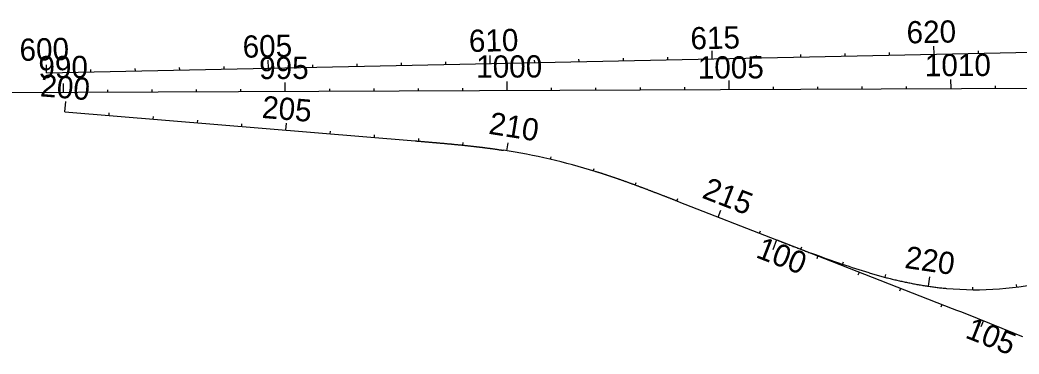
# Model space of a CAD drawing. Extents: x 448091 to 665917, y 1461380 to 1587607.
# Drawn here: x 578747 to 580998, y 1496292 to 1497044 of the extents above; entities that cross this region are included whole.
import ezdxf

# ---------------------------------------------------------------- set-up
doc = ezdxf.new("R2010")
doc.units = 0
doc.layers.add('TextShtNo', color=7, linetype='Continuous')
doc.layers.add('TextTitle', color=7, linetype='Continuous')

msp = doc.modelspace()

# ---------------------------------------------------------------- linework, layer by layer
at = {"layer": 'TextShtNo'}
for p, q in [((578806.9, 1496924.9), (581026.7, 1496971.6)), ((577346.6, 1496874.7), (593639.2, 1496944.8)), ((578848, 1496837.1), (579637.3, 1496771.7)), ((580231.2, 1496634.7), (580451.6, 1496549)), ((580451.9, 1496548.9), (580847.7, 1496394.6))]:
    msp.add_line(p, q, dxfattribs=at)
msp.add_lwpolyline([(580847.7, 1496394.6), (580857.1, 1496391), (580866.4, 1496387.4), (580875.7, 1496383.7), (580885, 1496380.1), (580894.3, 1496376.5), (580903.6, 1496372.8), (580912.9, 1496369.1), (580922.2, 1496365.5), (580931.5, 1496361.8), (580940.8, 1496358), (580950.1, 1496354.3), (580959.3, 1496350.5), (580968.6, 1496346.7), (580977.8, 1496342.9), (580987.1, 1496339.1), (580996.3, 1496335.2), (581005.5, 1496331.3)], dxfattribs=at)
for centre, radius, start, end in [((579618.5, 1495334.8), 1432.4, 72.7538, 81.2607), ((580900.4, 1497152.9), 716.2, 264.7538, 302.6855)]:
    msp.add_arc(centre, radius, start, end, dxfattribs=at)
for points in [[(579637.3, 1496771.7), (579640, 1496771.5), (579642.7, 1496771.2), (579645.4, 1496771), (579648.1, 1496770.8), (579650.8, 1496770.6), (579653.5, 1496770.3), (579656.2, 1496770.1), (579658.9, 1496769.9), (579661.6, 1496769.7), (579664.3, 1496769.4), (579667, 1496769.2), (579669.7, 1496769), (579672.3, 1496768.8), (579675, 1496768.5), (579677.7, 1496768.3), (579680.4, 1496768.1), (579683.1, 1496767.8), (579685.8, 1496767.6), (579688.5, 1496767.4), (579691.2, 1496767.1), (579693.9, 1496766.9), (579696.6, 1496766.7), (579699.3, 1496766.4), (579702, 1496766.2), (579704.7, 1496765.9), (579707.3, 1496765.7), (579710, 1496765.4), (579712.7, 1496765.2), (579715.4, 1496764.9), (579718.1, 1496764.7), (579720.8, 1496764.4), (579723.5, 1496764.2), (579726.2, 1496763.9), (579728.9, 1496763.6), (579731.6, 1496763.4), (579734.3, 1496763.1), (579736.9, 1496762.9), (579739.6, 1496762.6), (579742.3, 1496762.3), (579745, 1496762), (579747.7, 1496761.7), (579750.4, 1496761.5), (579753.1, 1496761.2), (579755.8, 1496760.9), (579758.4, 1496760.6), (579761.1, 1496760.3), (579763.8, 1496760), (579766.5, 1496759.7), (579769.2, 1496759.4), (579771.9, 1496759.1), (579774.6, 1496758.8), (579777.2, 1496758.5), (579779.9, 1496758.2), (579782.6, 1496757.8), (579785.3, 1496757.5), (579788, 1496757.2), (579790.7, 1496756.8), (579793.3, 1496756.5), (579796, 1496756.2), (579798.7, 1496755.8), (579801.4, 1496755.5), (579804.1, 1496755.1), (579806.7, 1496754.8), (579809.4, 1496754.4), (579812.1, 1496754), (579814.8, 1496753.7), (579817.4, 1496753.3), (579820.1, 1496752.9), (579822.8, 1496752.5), (579825.5, 1496752.1), (579828.1, 1496751.7), (579830.8, 1496751.4), (579833.5, 1496750.9), (579836.2, 1496750.5)], [(580231.2, 1496634.7), (580228.7, 1496635.6), (580226.2, 1496636.6), (580223.6, 1496637.6), (580221.1, 1496638.6), (580218.6, 1496639.6), (580216.1, 1496640.5), (580213.6, 1496641.5), (580211.1, 1496642.5), (580208.5, 1496643.5), (580206, 1496644.4), (580203.5, 1496645.4), (580201, 1496646.4), (580198.4, 1496647.4), (580195.9, 1496648.3), (580193.4, 1496649.3), (580190.9, 1496650.3), (580188.4, 1496651.3), (580185.8, 1496652.2), (580183.3, 1496653.2), (580180.8, 1496654.2), (580178.3, 1496655.1), (580175.7, 1496656.1), (580173.2, 1496657.1), (580170.7, 1496658), (580168.2, 1496659), (580165.6, 1496659.9), (580163.1, 1496660.9), (580160.6, 1496661.9), (580158.1, 1496662.8), (580155.5, 1496663.8), (580153, 1496664.7), (580150.5, 1496665.7), (580147.9, 1496666.6), (580145.4, 1496667.5), (580142.9, 1496668.5), (580140.3, 1496669.4), (580137.8, 1496670.4), (580135.3, 1496671.3), (580132.7, 1496672.2), (580130.2, 1496673.2), (580127.6, 1496674.1), (580125.1, 1496675), (580122.6, 1496675.9), (580120, 1496676.8), (580117.5, 1496677.8), (580114.9, 1496678.7), (580112.4, 1496679.6), (580109.8, 1496680.5), (580107.3, 1496681.4), (580104.7, 1496682.3), (580102.2, 1496683.2), (580099.6, 1496684.1), (580097.1, 1496685), (580094.5, 1496685.9), (580092, 1496686.7), (580089.4, 1496687.6), (580086.9, 1496688.5), (580084.3, 1496689.4), (580081.8, 1496690.2), (580079.2, 1496691.1), (580076.6, 1496692), (580074.1, 1496692.8), (580071.5, 1496693.7), (580068.9, 1496694.5), (580066.4, 1496695.4), (580063.8, 1496696.2), (580061.2, 1496697), (580058.7, 1496697.9), (580056.1, 1496698.7), (580053.5, 1496699.5), (580050.9, 1496700.3), (580048.4, 1496701.2), (580045.8, 1496702), (580043.2, 1496702.8)], [(580451.6, 1496549), (580456.7, 1496547), (580461.7, 1496545.1), (580466.7, 1496543.1), (580471.8, 1496541.1), (580476.8, 1496539.2), (580481.9, 1496537.2), (580486.9, 1496535.3), (580491.9, 1496533.3), (580497, 1496531.4), (580502, 1496529.5), (580507.1, 1496527.5), (580512.1, 1496525.6), (580517.2, 1496523.7), (580522.2, 1496521.8), (580527.3, 1496519.9), (580531.4, 1496518.3)], [(580660, 1496474.7), (580600.4, 1496493.6), (580531.4, 1496518.3)], [(580660, 1496474.7), (580660.3, 1496474.6), (580665.5, 1496473.1), (580670.7, 1496471.6), (580675.9, 1496470.2), (580681.1, 1496468.7), (580686.3, 1496467.3), (580691.6, 1496465.9), (580696.8, 1496464.5), (580702, 1496463.2), (580707.3, 1496461.9), (580712.5, 1496460.6), (580717.8, 1496459.3), (580723, 1496458.1), (580728.3, 1496456.9), (580733.6, 1496455.7), (580738.9, 1496454.6), (580744.1, 1496453.5), (580749.4, 1496452.4), (580754.7, 1496451.3), (580760.1, 1496450.3), (580765.4, 1496449.3), (580770.7, 1496448.3), (580776, 1496447.4), (580781.3, 1496446.5), (580786.7, 1496445.7), (580792, 1496444.9), (580797.4, 1496444.1), (580802.7, 1496443.3), (580808.1, 1496442.6), (580813.5, 1496442), (580818.8, 1496441.3), (580824.2, 1496440.7), (580829.6, 1496440.2), (580834.9, 1496439.7)]]:
    msp.add_spline(points, degree=3, dxfattribs=at)
at = {"layer": 'TextTitle'}
for p, q in [((580306.6, 1496956.5), (580306.2, 1496974.5)), ((580806.5, 1496967), (580806.1, 1496985)), ((580906.4, 1496969.1), (580906.3, 1496974.6)), ((579306.8, 1496935.5), (579306.4, 1496953.5)), ((579806.7, 1496946), (579806.3, 1496964)), ((579906.7, 1496948.1), (579906.5, 1496953.6)), ((580006.6, 1496950.2), (580006.5, 1496955.7)), ((580106.6, 1496952.3), (580106.5, 1496957.8)), ((580206.6, 1496954.4), (580206.5, 1496959.9)), ((580406.5, 1496958.6), (580406.4, 1496964.1)), ((580506.5, 1496960.7), (580506.4, 1496966.2)), ((580606.5, 1496962.8), (580606.4, 1496968.3)), ((580706.5, 1496964.9), (580706.4, 1496970.4)), ((578806.9, 1496924.9), (578806.5, 1496943)), ((578906.9, 1496927), (578906.8, 1496932.6)), ((579006.9, 1496929.1), (579006.7, 1496934.7)), ((579106.8, 1496931.3), (579106.7, 1496936.8)), ((579206.8, 1496933.4), (579206.7, 1496938.9)), ((579406.8, 1496937.6), (579406.6, 1496943.1)), ((579506.7, 1496939.7), (579506.6, 1496945.2)), ((579606.7, 1496941.8), (579606.6, 1496947.3)), ((579706.7, 1496943.9), (579706.6, 1496949.4)), ((579844.8, 1496885.4), (579844.7, 1496905.4)), ((580344.8, 1496887.6), (580344.7, 1496907.6)), ((580844.8, 1496889.8), (580844.7, 1496909.8)), ((578844.8, 1496881.1), (578844.8, 1496901.1)), ((578944.8, 1496881.6), (578944.8, 1496886.6)), ((579044.8, 1496882), (579044.8, 1496887)), ((579144.8, 1496882.4), (579144.8, 1496887.4)), ((579244.8, 1496882.9), (579244.8, 1496887.9)), ((579344.8, 1496883.3), (579344.8, 1496903.3)), ((579444.8, 1496883.7), (579444.8, 1496888.7)), ((579544.8, 1496884.2), (579544.8, 1496889.2)), ((579644.8, 1496884.6), (579644.8, 1496889.6)), ((579744.8, 1496885), (579744.8, 1496890)), ((579944.8, 1496885.9), (579944.8, 1496890.9)), ((580044.8, 1496886.3), (580044.8, 1496891.3)), ((580144.8, 1496886.7), (580144.8, 1496891.7)), ((580244.8, 1496887.2), (580244.8, 1496892.2)), ((580444.8, 1496888), (580444.8, 1496893)), ((580544.8, 1496888.5), (580544.8, 1496893.5)), ((580644.8, 1496888.9), (580644.8, 1496893.9)), ((580744.8, 1496889.3), (580744.8, 1496894.3)), ((580944.8, 1496890.2), (580944.8, 1496895.2)), ((578848, 1496837.1), (578849.9, 1496860.6)), ((578947.7, 1496828.9), (578948.2, 1496834.9)), ((579047.3, 1496820.6), (579047.8, 1496826.6)), ((579147, 1496812.3), (579147.5, 1496818.4)), ((579246.6, 1496804.1), (579247.1, 1496810.1)), ((579346.3, 1496795.8), (579347.6, 1496811.8)), ((579445.9, 1496787.5), (579446.4, 1496793.6)), ((579545.6, 1496779.3), (579546.1, 1496785.3)), ((579645.3, 1496771), (579645.8, 1496777.1)), ((579744.9, 1496762), (579745.5, 1496768.1)), ((579844, 1496749.3), (579846.9, 1496767.3)), ((579942.2, 1496730.1), (579943.5, 1496736)), ((580038.7, 1496704.2), (580040.5, 1496709.9)), ((580133.4, 1496672), (580135.5, 1496677.7)), ((580226.8, 1496636.4), (580229, 1496642)), ((580320, 1496600.1), (580326, 1496615.6)), ((580413.2, 1496563.9), (580415.4, 1496569.5)), ((580451.8, 1496548.9), (580443.2, 1496526.7)), ((580506.5, 1496527.8), (580508.6, 1496533.4)), ((580543, 1496506.9), (580545, 1496512.6)), ((580600.4, 1496493.6), (580602.4, 1496499.3)), ((580635.8, 1496470), (580638.2, 1496476.3)), ((580696.2, 1496464.7), (580697.7, 1496470.6)), ((580794.1, 1496444.6), (580797.1, 1496465.4)), ((580729.2, 1496434.4), (580731.4, 1496440)), ((580893.7, 1496436.7), (580893.7, 1496442.7)), ((580993.4, 1496442.7), (580992.6, 1496448.7)), ((580822.4, 1496398.1), (580824.6, 1496403.7)), ((580917.7, 1496367.2), (580912.2, 1496353.3))]:
    msp.add_line(p, q, dxfattribs=at)

# ---------------------------------------------------------------- texts
for s, rotation, p in [('620', 1.2043, (580745.1, 1496990.9)), ('610', 1.2042, (579758.9, 1496971.7)), ('615', 1.2044, (580258.1, 1496977.5)), ('600', 1.2033, (578746.4, 1496951.6)), ('605', 1.2033, (579249.1, 1496958.7)), ('990', 0.2465, (578788.6, 1496912.7)), ('995', 0.2465, (579285.9, 1496910.7)), ('1000', 0.2465, (579774.9, 1496913.8)), ('1005', 0.2465, (580274.3, 1496911.8)), ('1010', 0.2465, (580785.9, 1496917.1)), ('200', 355.2611, (578791.2, 1496872.1)), ('205', 355.2611, (579290.9, 1496823.5)), ('210', 350.9428, (579801.2, 1496787.9)), ('215', 338.7544, (580281.4, 1496644.3)), ('100', 338.7546, (580402.6, 1496510.4)), ('220', 351.6282, (580738.6, 1496486)), ('105', 338.3775, (580874.4, 1496329.6))]:
    msp.add_text(s, height=50, rotation=rotation, dxfattribs=at).set_placement(p)

doc.saveas('drawing.dxf')
